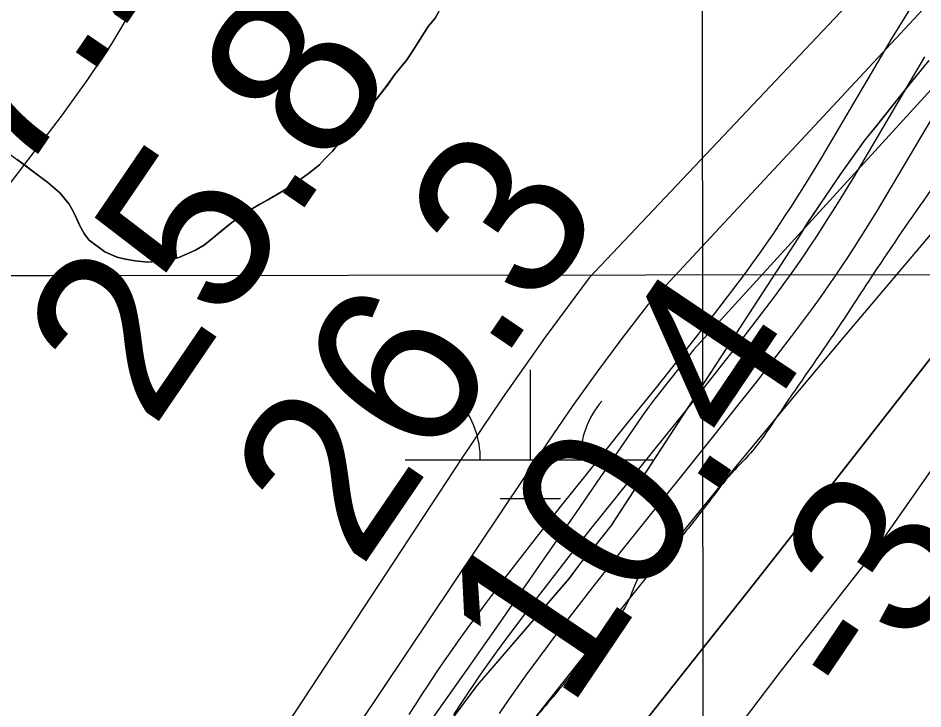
# Model space of a CAD drawing. Extents: x 3297735 to 3335592, y 670436 to 695807.
# Drawn here: x 3317342.9 to 3317704.4, y 690805 to 691081 of the extents above; entities that cross this region are included whole.
import ezdxf

# ---------------------------------------------------------------- set-up
doc = ezdxf.new("R2010")
doc.units = 0
for name, color, linetype in [('V-GRID-MAJR', 7, 'Continuous'), ('V-RIVR-EDGE', 7, 'Continuous'), ('V-RIVR-RANG', 7, 'Continuous'), ('V-ROAD-CNTR', 7, 'Continuous'), ('V-SITE-VEGE', 7, 'Continuous'), ('V-TOPO-DPTH', 7, 'Continuous'), ('V-TOPO-MINR', 7, 'Continuous'), ('V-TOPO-SHOR', 7, 'Continuous'), ('V-TOPO-WATR', 7, 'Continuous'), ('V-WETL-SWMP', 7, 'Continuous')]:
    doc.layers.add(name, color=color, linetype=linetype)

msp = doc.modelspace()

# ---------------------------------------------------------------- linework, layer by layer
at = {"layer": 'V-GRID-MAJR'}
for points in [[(3317613.19, 694012.57), (3317614.99, 692249.17), (3317618.11, 689185.08), (3317621.45, 685897.36), (3317623.83, 683567.34), (3317626.56, 680885.93), (3317629.35, 678140.95), (3317631.33, 676194.39), (3317631.71, 675828.01)], [(3301853.13, 690965.76), (3302673.49, 690966.23), (3305673.73, 690968.17), (3310110.29, 690971.5), (3313525.52, 690974.42), (3317355.66, 690978.09), (3321058.09, 690982.03), (3323164.54, 690984.43), (3326643.71, 690988.68), (3330122.76, 690993.26), (3332835.9, 690997.06), (3333379.42, 690997.86)]]:
    msp.add_lwpolyline(points, dxfattribs=at)
at = {"layer": 'V-RIVR-EDGE'}
msp.add_spline([(3319555.14, 694014.55), (3319548.52, 694002.76), (3319539.36, 693985.79), (3319509.78, 693923.27), (3319496.46, 693903), (3319479.41, 693878.17), (3319464.01, 693854.58), (3319445.27, 693818.98), (3319424.44, 693775.51), (3319406.53, 693740.74), (3319395.69, 693713), (3319386.52, 693693.13), (3319372.79, 693671.61), (3319340.34, 693621.53), (3319316.61, 693580.14), (3319295.79, 693542.89), (3319282.06, 693520.96), (3319271.65, 693502.33), (3319267.89, 693489.49), (3319259.98, 693475.83), (3319250.42, 693465.08), (3319246.25, 693454.32), (3319237.93, 693442.32), (3319231.68, 693428.65), (3319225.43, 693414.99), (3319219.61, 693410.03), (3319205.47, 693391.42), (3319185.09, 693363.28), (3319164.7, 693327.69), (3319143.08, 693301.21), (3319109.39, 693253.21), (3319083.6, 693218.46), (3319061.14, 693187.85), (3319039.52, 693157.64), (3319018.29, 693123.29), (3318994.59, 693091.02), (3318949.68, 693031.86), (3318931.37, 693004.55), (3318913.08, 692981.38), (3318902.25, 692962.76), (3318892.68, 692944.55), (3318876.03, 692916.4), (3318861.86, 692887.84), (3318841.46, 692848.51), (3318822.29, 692807.53), (3318806.46, 692774.41), (3318803.1, 692758.66), (3318804.31, 692744.98), (3318808.02, 692734.61), (3318808.84, 692730.46), (3318817.11, 692725.47), (3318826.63, 692719.23), (3318832.83, 692713), (3318835.72, 692705.53), (3318835.27, 692692.27), (3318829.85, 692681.5), (3318819.88, 692669.09), (3318809.47, 692651.3), (3318783.24, 692602.87), (3318768.67, 692580.52), (3318760.79, 692575.98), (3318753.73, 692573.1), (3318747.11, 692573.94), (3318739.24, 692579.76), (3318735.53, 692585.58), (3318730.56, 692588.49), (3318721.44, 692588.1), (3318700.27, 692573.64), (3318679.48, 692549.66), (3318660.76, 692522.35), (3318646.6, 692493.37), (3318637.03, 692477.64), (3318624.96, 692456.95), (3318607.08, 692434.19), (3318599.98, 692413.49), (3318583.3, 692372.49), (3318565.82, 692342.28), (3318547.09, 692313.73), (3318534.2, 692295.52), (3318512.56, 692258.69), (3318488.02, 692224.76), (3318446.4, 692155.23), (3318418.11, 692112.61), (3318397.31, 692084.47), (3318386.91, 692066.68), (3318376.5, 692048.05), (3318354.44, 692011.22), (3318333.22, 691976.45), (3318316.13, 691940.02), (3318301.57, 691917.67), (3318275.38, 691884.99), (3318265.81, 691873), (3318250.82, 691844.85), (3318236.64, 691808.41), (3318222.07, 691781.09), (3318194.96, 691714.01), (3318179.96, 691684.2), (3318162.07, 691654.82), (3318140.84, 691619.64), (3318130.44, 691603.92), (3318120.89, 691595.24), (3318105.09, 691577.87), (3318090.12, 691558.42), (3318067.68, 691532.37), (3318043.56, 691501.75), (3318020.26, 691465.75), (3317998.21, 691433.06), (3317973.66, 691392.92), (3317962.42, 691371.81), (3317929.95, 691315.1), (3317907.9, 691282.41), (3317889.2, 691263.39), (3317870.48, 691238.16), (3317844.7, 691202.99), (3317833.05, 691186.02), (3317808.09, 691148.78), (3317780.64, 691109.47), (3317756.1, 691076.38), (3317731.98, 691045.35), (3317684.57, 690978.73), (3317668.76, 690954.73), (3317646.3, 690922.04), (3317635.48, 690907.15), (3317629.25, 690900.53), (3317620.1, 690889.36), (3317608.46, 690874.47), (3317601.4, 690867.03), (3317592.67, 690860.42), (3317585.59, 690845.93), (3317576.86, 690836), (3317565.64, 690821.11), (3317549.42, 690801.25), (3317522.4, 690767.75), (3317502.45, 690745), (3317489.97, 690727.62), (3317482.47, 690713.55), (3317479.54, 690701.12), (3317475.78, 690689.94), (3317474.94, 690683.31), (3317467.87, 690674.21), (3317451.65, 690653.94), (3317427.54, 690622.91), (3317406.33, 690593.95), (3317381.8, 690564.58), (3317328.18, 690504.62), (3317308.23, 690483.11), (3317290.78, 690466.16), (3317272.5, 690446.31), (3317248.81, 690422.74), (3317230.94, 690402.48), (3317202.23, 690356.54), (3317170.21, 690314.34), (3317129.47, 690266.36), (3317099.12, 690227.48), (3317085.82, 690212.59), (3317074.19, 690204.33), (3317063.38, 690189.85), (3317045.08, 690163.78), (3317020.95, 690128.61), (3316996.82, 690093.85), (3316970.63, 690059.1), (3316926.98, 690008.23), (3316891.65, 689970.6), (3316861.71, 689930.05), (3316828.03, 689887.86), (3316809.31, 689860.13), (3316797.25, 689841.93), (3316783.53, 689825.38), (3316737.37, 689762.08), (3316714.9, 689728.98), (3316681.64, 689687.61), (3316661.69, 689665.69), (3316647.97, 689646.66), (3316619.68, 689606.11), (3316602.63, 689581.28), (3316583.49, 689551.9), (3316563.93, 689519.62), (3316547.71, 689499.35), (3316541.89, 689491.9), (3316538.57, 689488.6), (3316532.31, 689474.1), (3316523.16, 689461.28), (3316509.03, 689445.15), (3316500.29, 689431.49), (3316493.22, 689419.9), (3316485.73, 689407.9), (3316486.11, 689397.12), (3316486.48, 689375.57), (3316487.29, 689371.01), (3316491.44, 689370.17), (3316493.5, 689366.43), (3316494.29, 689352.75), (3316496.75, 689341.56), (3316502.54, 689336.57), (3316504.2, 689334.08), (3316504.18, 689328.69), (3316501.27, 689325.8), (3316488.83, 689321.27), (3316487.17, 689319.61), (3316487.16, 689316.71), (3316492.96, 689316.7), (3316502.08, 689318.33), (3316508.3, 689318.32), (3316513.27, 689314.99), (3316516.58, 689314.98), (3316524.87, 689314.55), (3316535.62, 689303.33), (3316544.71, 689293.36), (3316545.54, 689290.04), (3316543.46, 689287.97), (3316525.66, 689296.72), (3316509.92, 689304.22), (3316502.06, 689307.14), (3316490.45, 689308.41), (3316482.58, 689308.02), (3316478.02, 689308.03), (3316473.47, 689311.77), (3316449.46, 689323.85), (3316424.59, 689324.74), (3316401.79, 689323.14), (3316381.47, 689318.22), (3316366.54, 689316.18), (3316352.85, 689311.24), (3316334.16, 689295.54), (3316302.2, 689277.79), (3316275.21, 689257.14), (3316266.49, 689249.28), (3316249.02, 689224.04), (3316230.28, 689191.76), (3316217.78, 689162.78), (3316200.69, 689125.93), (3316182.37, 689092.82), (3316162.8, 689054.73), (3316141.17, 689024.94), (3316114.57, 688996.41), (3316081.77, 688971.62), (3316036.89, 688926.14), (3316007.39, 688897.61), (3315987.04, 688880.67), (3315970.01, 688865.79), (3315959.63, 688858.77), (3315957.13, 688852.14), (3315955.46, 688848.42), (3315953.91, 688835.53)], degree=3, dxfattribs=at)
at = {"layer": 'V-ROAD-CNTR'}
for points in [[(3317529.01, 690846.04), (3317532.2, 690850.31), (3317538.45, 690858.54), (3317544.36, 690866.23), (3317549.94, 690873.39), (3317555.19, 690880.08), (3317560.14, 690886.33), (3317569.44, 690897.98), (3317585.74, 690918.27), (3317597.91, 690933.44), (3317606.97, 690944.82), (3317613.7, 690953.37), (3317618.71, 690959.79), (3317622.43, 690964.6), (3317627.99, 690971.86), (3317633.46, 690979.11), (3317636.46, 690983.18), (3317639.31, 690987.14), (3317642.04, 690991.03), (3317644.64, 690994.83), (3317647.13, 690998.55), (3317649.53, 691002.18), (3317651.82, 691005.72), (3317654.03, 691009.18), (3317656.15, 691012.53), (3317660.23, 691019.14), (3317664, 691025.33), (3317692.29, 691073.16), (3317695.95, 691079.21), (3317699.19, 691084.46)], [(3317541.02, 690837.05), (3317544.18, 690841.28), (3317550.37, 690849.44), (3317556.22, 690857.04), (3317561.75, 690864.15), (3317566.97, 690870.79), (3317571.89, 690877), (3317581.15, 690888.61), (3317597.43, 690908.88), (3317609.63, 690924.08), (3317618.73, 690935.51), (3317625.51, 690944.11), (3317630.56, 690950.59), (3317634.32, 690955.45), (3317639.93, 690962.78), (3317645.48, 690970.14), (3317648.59, 690974.35), (3317651.54, 690978.46), (3317654.36, 690982.48), (3317657.05, 690986.41), (3317659.62, 690990.24), (3317662.08, 690993.97), (3317664.44, 690997.61), (3317666.7, 691001.14), (3317668.87, 691004.59), (3317673.02, 691011.3), (3317676.86, 691017.62), (3317705.16, 691065.45)], [(3317553.02, 690828.06), (3317556.16, 690832.25), (3317562.29, 690840.33), (3317568.08, 690847.86), (3317573.57, 690854.91), (3317578.75, 690861.5), (3317583.63, 690867.67), (3317592.86, 690879.23), (3317609.13, 690899.48), (3317621.35, 690914.72), (3317630.49, 690926.2), (3317637.31, 690934.86), (3317642.4, 690941.38), (3317646.21, 690946.31), (3317651.87, 690953.71), (3317657.5, 690961.17), (3317660.71, 690965.52), (3317663.78, 690969.78), (3317666.69, 690973.94), (3317669.47, 690977.99), (3317672.11, 690981.93), (3317674.64, 690985.76), (3317677.05, 690989.49), (3317679.37, 690993.11), (3317681.59, 690996.64), (3317685.81, 691003.45), (3317689.73, 691009.91), (3317718.03, 691057.75)], [(3317499.16, 690802.72), (3317501.92, 690807.04), (3317504.37, 690810.81), (3317506.53, 690814.13), (3317510.35, 690819.86), (3317513.27, 690824.17), (3317515.51, 690827.4), (3317518.88, 690832.2), (3317522.31, 690836.96), (3317525.7, 690841.58), (3317528.97, 690845.99)], [(3317516.93, 690802.63), (3317519.05, 690805.86), (3317522.8, 690811.5), (3317525.65, 690815.69), (3317527.81, 690818.83), (3317531.1, 690823.5), (3317534.44, 690828.14), (3317537.77, 690832.67), (3317541.02, 690837.05)], [(3317535.25, 690803.13), (3317538.03, 690807.22), (3317540.12, 690810.25), (3317543.32, 690814.8), (3317546.58, 690819.32), (3317549.84, 690823.77), (3317553.06, 690828.12)]]:
    msp.add_lwpolyline(points, dxfattribs=at)
at = {"layer": 'V-SITE-VEGE'}
for p, q in [((3317509.47, 691080.97), (3317514.28, 691089.82)), ((3317506.77, 691077.56), (3317509.47, 691080.97)), ((3317501.03, 691068.51), (3317506.77, 691077.56)), ((3317498.16, 691064.36), (3317501.03, 691068.51)), ((3317493.28, 691058.3), (3317498.16, 691064.36)), ((3317706.61, 691063.88), (3317698.59, 691054.07)), ((3317490.41, 691054.14), (3317493.28, 691058.3)), ((3317485.9, 691048.46), (3317490.41, 691054.14)), ((3317698.59, 691054.07), (3317685.24, 691037.26)), ((3317482.82, 691044.86), (3317485.9, 691048.46)), ((3317479.22, 691040.13), (3317482.82, 691044.86)), ((3317471.07, 691031.02), (3317479.22, 691040.13)), ((3317685.24, 691037.26), (3317681.23, 691032.36)), ((3317681.23, 691032.36), (3317671.25, 691018.38)), ((3317465.27, 691024.57), (3317468.54, 691027.8)), ((3317468.54, 691027.8), (3317471.07, 691031.02)), ((3317339.62, 691026.64), (3317354.75, 691015.29)), ((3317463.28, 691022.29), (3317465.27, 691024.57)), ((3317458.91, 691018.84), (3317463.28, 691022.29)), ((3317453.06, 691014.62), (3317458.91, 691018.84)), ((3317671.25, 691018.38), (3317657.97, 690998.83)), ((3317354.75, 691015.29), (3317359.5, 691011.12)), ((3317448.85, 691011.92), (3317453.06, 691014.62)), ((3317359.5, 691011.12), (3317363.32, 691006.57)), ((3317442.61, 691008.43), (3317445.92, 691010.18)), ((3317445.92, 691010.18), (3317448.85, 691011.92)), ((3317363.32, 691006.57), (3317365.26, 691003.08)), ((3317435.83, 691004.55), (3317442.61, 691008.43)), ((3317365.26, 691003.08), (3317367.42, 690998.3)), ((3317428.34, 690999.36), (3317435.83, 691004.55)), ((3317417.4, 690990.37), (3317428.34, 690999.36)), ((3317367.42, 690998.3), (3317369.36, 690994.63)), ((3317657.97, 690998.83), (3317654.66, 690993.25)), ((3317369.36, 690994.63), (3317371.27, 690992.26)), ((3317371.27, 690992.26), (3317377.52, 690987.58)), ((3317654.66, 690993.25), (3317579.71, 690878.12)), ((3317407.11, 690985.3), (3317413.73, 690988.24)), ((3317413.73, 690988.24), (3317417.4, 690990.37)), ((3317377.52, 690987.58), (3317382.4, 690985.46)), ((3317382.4, 690985.46), (3317385.76, 690984.61)), ((3317385.76, 690984.61), (3317389.68, 690983.96)), ((3317402.49, 690984.08), (3317407.11, 690985.3)), ((3317389.68, 690983.96), (3317394.7, 690983.52)), ((3317394.7, 690983.52), (3317402.49, 690984.08)), ((3317579.71, 690878.12), (3317573.04, 690869.71)), ((3317573.04, 690869.71), (3317567.69, 690863.4)), ((3317567.69, 690863.4), (3317563.03, 690857.11)), ((3317563.03, 690857.11), (3317526.33, 690814.43)), ((3317526.33, 690814.43), (3317498.34, 690777.35))]:
    msp.add_line(p, q, dxfattribs=at)
at = {"layer": 'V-TOPO-DPTH'}
for points in [[(3316793, 689774.85), (3317107.27, 690178.86), (3317132.19, 690210.99), (3317157.04, 690243.18), (3317181.79, 690275.45), (3317206.47, 690307.76), (3317217.54, 690322.29), (3317247.81, 690361.83), (3317278.24, 690401.24), (3317308.89, 690440.49), (3317339.69, 690479.61), (3317615.66, 690828.12), (3317637.07, 690855.24), (3317658.45, 690882.38), (3317679.77, 690909.57), (3317701.05, 690936.79), (3317713.85, 690953.21), (3317741.25, 690988.86), (3317768.29, 691024.76), (3317794.82, 691061.05), (3317821, 691097.59), (3318051.03, 691423.54)], [(3316793, 689774.85), (3317107.27, 690178.86), (3317132.19, 690210.99), (3317157.04, 690243.18), (3317181.79, 690275.45), (3317206.47, 690307.76), (3317217.54, 690322.29), (3317247.81, 690361.83), (3317278.24, 690401.24), (3317308.89, 690440.49), (3317339.69, 690479.61), (3317615.66, 690828.12), (3317637.07, 690855.24), (3317658.45, 690882.38), (3317679.77, 690909.57), (3317701.05, 690936.79), (3317713.85, 690953.21), (3317741.25, 690988.86), (3317768.29, 691024.76), (3317794.82, 691061.05), (3317821, 691097.59), (3318051.03, 691423.54)], [(3317973.77, 691365.46), (3317926.73, 691301.65), (3317878.02, 691239.19), (3317612.68, 690948.39), (3317599.66, 690931.96), (3317597.18, 690928.75), (3317594.74, 690925.52), (3317592.36, 690922.23), (3317590.04, 690918.91), (3317565.66, 690883.36), (3317551.13, 690862.28), (3317536.54, 690841.24), (3317521.84, 690820.27), (3317507.09, 690799.34), (3317153.43, 690300.28), (3317140.28, 690281.94), (3317126.99, 690263.69), (3317113.51, 690245.59), (3317099.89, 690227.58), (3317000.42, 690097.58), (3316950.45, 690033.27), (3316899.86, 689969.46)]]:
    msp.add_lwpolyline(points, dxfattribs=at)
at = {"layer": 'V-TOPO-MINR'}
for points in [[(3318046.49, 691444.53), (3317923.05, 691270.33), (3317876.82, 691206.85), (3317829.53, 691144.18), (3317780.65, 691082.75), (3317730.71, 691022.14), (3317672.06, 690952.8), (3317650.77, 690927.38), (3317629.64, 690901.83), (3317608.75, 690876.08), (3317588.02, 690850.2), (3317536.92, 690785.76), (3317491.12, 690727.29), (3317445.77, 690668.48), (3317401.11, 690609.14), (3317356.9, 690549.45), (3317177.25, 690303.88), (3317158.99, 690279.1), (3317140.6, 690254.4), (3317122.05, 690229.84), (3317103.37, 690205.36), (3316898.23, 689938.45)], [(3318080.81, 691434.23), (3317690.27, 690875.42), (3317687.94, 690872.13), (3317685.57, 690868.86), (3317684.38, 690867.24), (3317681.94, 690864.03), (3317680.7, 690862.44), (3317659.18, 690835.01), (3317647.25, 690819.65), (3317635.44, 690804.2), (3317623.79, 690788.62), (3317612.25, 690772.96), (3317240.33, 690262.37), (3317221.88, 690236.94), (3317203.49, 690211.47), (3317185.2, 690185.93), (3317166.97, 690160.34), (3317026.02, 689961.69)], [(3317944.27, 691371.95), (3317571.06, 690977.16), (3317553.45, 690953.44), (3317536.47, 690929.27), (3317519.92, 690904.79), (3317282.87, 690544.01), (3317253.48, 690499.62), (3317223.87, 690455.37), (3317193.96, 690411.33), (3317163.83, 690367.44), (3317112.37, 690293.04), (3317107.77, 690286.49), (3317103.1, 690279.98), (3317098.33, 690273.55), (3317093.49, 690267.17), (3317064.01, 690228.89), (3317044.25, 690203.51), (3317024.3, 690178.28), (3317004.08, 690153.27), (3316983.67, 690128.41), (3316667.77, 689747.87)], [(3317973.77, 691365.46), (3317926.73, 691301.65), (3317878.02, 691239.19), (3317612.68, 690948.39), (3317599.66, 690931.96), (3317597.18, 690928.75), (3317594.74, 690925.52), (3317592.36, 690922.23), (3317590.04, 690918.91), (3317565.66, 690883.36), (3317551.13, 690862.28), (3317536.54, 690841.24), (3317521.84, 690820.27), (3317507.09, 690799.34), (3317153.43, 690300.28), (3317140.28, 690281.94), (3317126.99, 690263.69), (3317113.51, 690245.59), (3317099.89, 690227.58), (3317000.42, 690097.58), (3316950.45, 690033.27), (3316899.86, 689969.46)], [(3317920.82, 691316.91), (3317594.38, 690966.26), (3317584.1, 690952.96), (3317574.05, 690939.51), (3317564.31, 690925.82), (3317554.79, 690911.98), (3317469.38, 690784.54), (3317417.1, 690707.01), (3317364.5, 690629.7), (3317311.45, 690552.69), (3317258.1, 690475.89), (3317132.82, 690296.72), (3317123.98, 690284.24), (3317115.02, 690271.85), (3317105.9, 690259.58), (3317096.67, 690247.39), (3317039.59, 690173.02), (3317001.42, 690123.96), (3316962.83, 690075.24), (3316923.61, 690027.01), (3316883.98, 689979.13)], [(3317325.38, 690996.19), (3317360.62, 691042.38), (3317370.73, 691056.38), (3317380.32, 691070.7), (3317389.15, 691085.51), (3317397.46, 691100.64), (3317439.25, 691181.67)]]:
    msp.add_lwpolyline(points, dxfattribs=at)
at = {"layer": 'V-TOPO-SHOR'}
msp.add_lwpolyline([(3317514.28, 691089.82), (3317509.47, 691080.97), (3317506.77, 691077.56), (3317501.03, 691068.51), (3317498.16, 691064.36), (3317493.28, 691058.3), (3317490.41, 691054.14), (3317485.9, 691048.46), (3317482.82, 691044.86), (3317479.22, 691040.13), (3317471.07, 691031.02), (3317468.54, 691027.8), (3317465.27, 691024.57), (3317463.29, 691022.29), (3317458.91, 691018.84), (3317453.06, 691014.62), (3317448.85, 691011.92), (3317445.92, 691010.18), (3317442.61, 691008.43), (3317439.5, 691006.68), (3317435.83, 691004.55), (3317430.9, 691001.09), (3317428.33, 690999.36), (3317424.14, 690995.92), (3317420.86, 690993.24), (3317417.4, 690990.37), (3317413.73, 690988.24), (3317407.11, 690985.3), (3317402.49, 690984.08), (3317394.7, 690983.52), (3317389.68, 690983.96), (3317385.76, 690984.61), (3317382.4, 690985.46), (3317377.52, 690987.58), (3317371.27, 690992.26), (3317369.36, 690994.63), (3317367.42, 690998.3), (3317365.26, 691003.08), (3317363.32, 691006.57), (3317359.5, 691011.12), (3317354.75, 691015.29), (3317349.08, 691019.61), (3317346.62, 691021.41), (3317342.46, 691024.47)], dxfattribs=at)
at = {"layer": 'V-TOPO-WATR'}
msp.add_lwpolyline([(3318051.03, 691423.54), (3317821, 691097.59), (3317794.82, 691061.05), (3317768.29, 691024.76), (3317741.25, 690988.86), (3317713.85, 690953.21), (3317701.05, 690936.79), (3317679.77, 690909.57), (3317658.45, 690882.38), (3317637.07, 690855.24), (3317615.66, 690828.12), (3317339.69, 690479.61), (3317308.89, 690440.49), (3317278.24, 690401.24), (3317247.81, 690361.83), (3317217.54, 690322.29), (3317206.47, 690307.76), (3317181.79, 690275.45), (3317157.04, 690243.18), (3317132.19, 690210.99), (3317107.27, 690178.86), (3316793, 689774.85)], dxfattribs=at)
at = {"layer": 'V-WETL-SWMP'}
for p, q in [((3317506.75, 691077.57), (3317509.45, 691080.98)), ((3317501.01, 691068.52), (3317506.75, 691077.57)), ((3317498.14, 691064.36), (3317501.01, 691068.52)), ((3317493.26, 691058.3), (3317498.14, 691064.36)), ((3317706.68, 691063.98), (3317698.66, 691054.17)), ((3317490.39, 691054.15), (3317493.26, 691058.3)), ((3317485.88, 691048.47), (3317490.39, 691054.15)), ((3317698.66, 691054.17), (3317685.31, 691037.37)), ((3317482.8, 691044.87), (3317485.88, 691048.47)), ((3317479.2, 691040.14), (3317482.8, 691044.87)), ((3317471.05, 691031.03), (3317479.2, 691040.14)), ((3317685.31, 691037.37), (3317681.3, 691032.46)), ((3317681.3, 691032.46), (3317671.32, 691018.49)), ((3317465.26, 691024.57), (3317468.52, 691027.81)), ((3317468.52, 691027.81), (3317471.05, 691031.03)), ((3317339.61, 691026.64), (3317354.74, 691015.29)), ((3317463.26, 691022.3), (3317465.26, 691024.57)), ((3317458.89, 691018.85), (3317463.26, 691022.3)), ((3317453.04, 691014.63), (3317458.89, 691018.85)), ((3317671.32, 691018.49), (3317658.04, 690998.94)), ((3317354.74, 691015.29), (3317359.48, 691011.13)), ((3317448.83, 691011.93), (3317453.04, 691014.63)), ((3317359.48, 691011.13), (3317363.3, 691006.58)), ((3317442.6, 691008.44), (3317445.9, 691010.18)), ((3317445.9, 691010.18), (3317448.83, 691011.93)), ((3317363.3, 691006.58), (3317365.24, 691003.09)), ((3317435.81, 691004.56), (3317442.6, 691008.44)), ((3317365.24, 691003.09), (3317367.4, 690998.31)), ((3317428.32, 690999.37), (3317435.81, 691004.56)), ((3317417.38, 690990.38), (3317428.32, 690999.37)), ((3317658.04, 690998.94), (3317654.74, 690993.36)), ((3317367.4, 690998.31), (3317369.34, 690994.64)), ((3317369.34, 690994.64), (3317371.26, 690992.27)), ((3317371.26, 690992.27), (3317377.5, 690987.59)), ((3317654.74, 690993.36), (3317579.79, 690878.22)), ((3317407.09, 690985.31), (3317413.71, 690988.25)), ((3317413.71, 690988.25), (3317417.38, 690990.38)), ((3317377.5, 690987.59), (3317382.38, 690985.47)), ((3317382.38, 690985.47), (3317385.74, 690984.62)), ((3317385.74, 690984.62), (3317389.66, 690983.97)), ((3317402.48, 690984.08), (3317407.09, 690985.31)), ((3317389.66, 690983.97), (3317394.69, 690983.53)), ((3317394.69, 690983.53), (3317402.48, 690984.08)), ((3317547.54, 690904.45), (3317547.54, 690940.45)), ((3317497.54, 690904.45), (3317596.86, 690904.45)), ((3317535.54, 690889.02), (3317559.54, 690889.02)), ((3317579.79, 690878.22), (3317573.11, 690869.82)), ((3317573.11, 690869.82), (3317567.76, 690863.51)), ((3317567.76, 690863.51), (3317563.1, 690857.22)), ((3317563.1, 690857.22), (3317526.31, 690814.44)), ((3317526.31, 690814.44), (3317498.32, 690777.37))]:
    msp.add_line(p, q, dxfattribs=at)
for centre, start, end in [((3317492.3, 690904.92), 359.2282, 40.7718), ((3317602.78, 690904.92), 139.2282, 180.7718)]:
    msp.add_arc(centre, 35.25, start, end, dxfattribs=at)

# ---------------------------------------------------------------- texts
at = {"layer": 'V-RIVR-RANG'}
for s, rotation, p in [('17.2', 55.7483, (3317313.84, 690972.32)), ('25.8', 55.7483, (3317396.63, 690916.24)), ('26.3', 55.7483, (3317479.43, 690860.16)), ('10.4', 56.0299, (3317562.8, 690803.89)), ('-3', 56.0299, (3317682.59, 690802.72))]:
    msp.add_text(s, height=67, rotation=rotation, dxfattribs=at).set_placement(p)

doc.saveas('drawing.dxf')
